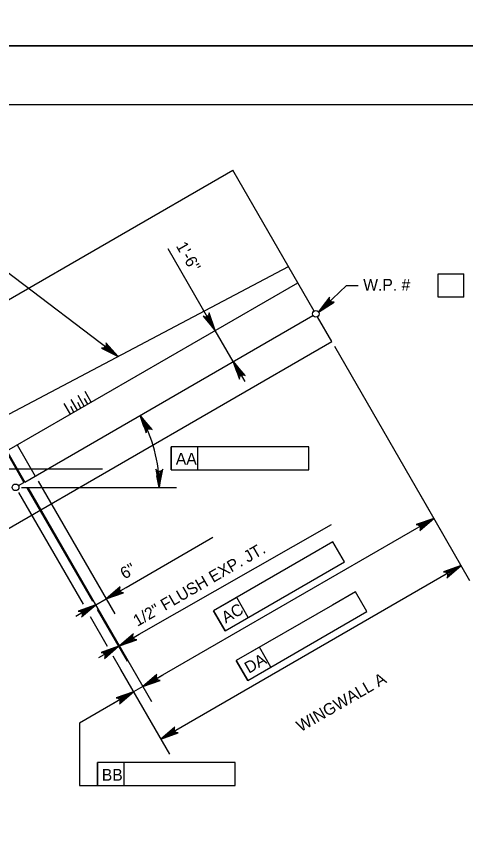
# Model space of a CAD drawing. Extents: x 638340 to 640242, y 295465 to 298435.
# Drawn here: x 638837.2 to 638952.2, y 297045 to 297255 of the extents above; entities that cross this region are included whole.
import ezdxf

# ---------------------------------------------------------------- set-up
doc = ezdxf.new("R2010")
doc.units = 0
for name, color, linetype in [('2', 7, 'Continuous'), ('Level 10', 7, 'Continuous'), ('Level 2', 7, 'Continuous'), ('Level 3', 7, 'Continuous'), ('PLT-BNDY', 7, 'Continuous')]:
    doc.layers.add(name, color=color, linetype=linetype)

msp = doc.modelspace()

# ---------------------------------------------------------------- linework, layer by layer
at = {"layer": '2'}
msp.add_line((638475.46, 297232.46), (639261.46, 297232.46), dxfattribs=at)
at = {"layer": 'Level 10'}
for p, q in [((638810.57, 297168.34), (638892.59, 297215.69)), ((638913.39, 297179.65), (638892.59, 297215.69)), ((638830.75, 297150.88), (638906.81, 297191.04)), ((638834.77, 297143.91), (638909.21, 297186.89)), ((638839.38, 297135.93), (638913.08, 297178.49)), ((638917.91, 297171.82), (638914.24, 297178.18)), ((638834.78, 297123.83), (638917.91, 297171.82)), ((638830.75, 297150.88), (638839.38, 297135.93)), ((638831.04, 297149.87), (638839.16, 297135.81)), ((638837.43, 297145.44), (638842.04, 297137.47)), ((638859.26, 297139.18), (638594.57, 297139.18)), ((638837.75, 297135), (638839.16, 297135.81))]:
    msp.add_line(p, q, dxfattribs=at)
at = {"layer": 'Level 2'}
for p, q in [((638856.37, 297156.38), (638854.79, 297159.11)), ((638852.82, 297154.33), (638851.25, 297157.06)), ((638854.6, 297155.36), (638853.02, 297158.09)), ((638855.48, 297155.87), (638854.67, 297157.27)), ((638851.05, 297153.31), (638849.47, 297156.04)), ((638851.94, 297153.82), (638851.13, 297155.22)), ((638853.71, 297154.84), (638852.9, 297156.25))]:
    msp.add_line(p, q, dxfattribs=at)
at = {"layer": 'Level 3'}
for p, q in [((638888.1, 297174.7), (638876.03, 297195.58)), ((638863.24, 297168.04), (638834.54, 297189.85)), ((638945.1, 297183.21), (638945.1, 297189.11)), ((638945.1, 297189.11), (638951.68, 297189.11)), ((638951.68, 297183.21), (638951.68, 297189.11)), ((638914.54, 297179.36), (638921.68, 297186.2)), ((638921.68, 297186.2), (638924.63, 297186.2)), ((638951.68, 297183.21), (638945.1, 297183.21)), ((638892.7, 297166.72), (638888.1, 297174.7)), ((638918.6, 297170.64), (638946.21, 297122.8)), ((638892.7, 297166.72), (638895.65, 297161.62)), ((638876.81, 297144.93), (638876.81, 297139.03)), ((638905.21, 297144.93), (638876.81, 297144.93)), ((638883.64, 297144.93), (638876.81, 297144.93)), ((638876.81, 297139.03), (638876.81, 297144.93)), ((638883.64, 297139.03), (638883.64, 297144.93)), ((638912.04, 297144.93), (638905.21, 297144.93)), ((638912.04, 297139.03), (638912.04, 297144.93)), ((638876.81, 297139.03), (638912.04, 297139.03)), ((638842.8, 297136.14), (638862.38, 297102.23)), ((638838.55, 297134.57), (638878.2, 297134.57)), ((638839.92, 297134.48), (638856.66, 297105.49)), ((638840.14, 297134.6), (638871.77, 297079.82)), ((638840.14, 297134.6), (638865.77, 297090.23)), ((638840.14, 297134.6), (638859.72, 297100.69)), ((638837.79, 297133.24), (638854.28, 297104.68)), ((638940.69, 297132.38), (638953.19, 297110.73)), ((638944, 297126.63), (638869.56, 297083.65)), ((638868.66, 297097), (638917.87, 297125.1)), ((638865.28, 297109), (638887.45, 297121.81)), ((638918.18, 297120.65), (638912.26, 297117.23)), ((638921.13, 297115.54), (638918.18, 297120.65)), ((638912.26, 297117.23), (638887.67, 297103.03)), ((638890.62, 297097.93), (638921.13, 297115.54)), ((638950.98, 297114.55), (638874.17, 297070.21)), ((638862.72, 297107.53), (638865.28, 297109)), ((638893.58, 297106.45), (638887.67, 297103.03)), ((638896.53, 297101.34), (638893.58, 297106.45)), ((638923.97, 297107.89), (638918.06, 297104.48)), ((638926.92, 297102.79), (638923.97, 297107.89)), ((638857.51, 297104.52), (638860.17, 297106.06)), ((638918.06, 297104.48), (638893.46, 297090.28)), ((638854.96, 297103.05), (638852.41, 297101.57)), ((638857.92, 297103.3), (638865.54, 297090.1)), ((638887.67, 297103.03), (638890.62, 297097.93)), ((638890.61, 297097.93), (638887.67, 297103.03)), ((638896.41, 297085.17), (638926.92, 297102.79)), ((638856.06, 297101.59), (638860.45, 297093.99)), ((638866.11, 297095.53), (638868.66, 297097)), ((638863.33, 297093.93), (638863.56, 297094.06)), ((638860.78, 297092.45), (638858.23, 297090.98)), ((638899.38, 297093.69), (638893.46, 297090.28)), ((638902.33, 297088.59), (638899.38, 297093.69)), ((638861.89, 297091.5), (638869.42, 297078.46)), ((638893.46, 297090.28), (638896.41, 297085.17)), ((638896.41, 297085.17), (638893.46, 297090.28)), ((638863.89, 297088.04), (638876.39, 297066.39)), ((638872.11, 297085.12), (638874.67, 297086.6)), ((638869.56, 297083.65), (638867.2, 297082.29)), ((638867.2, 297082.29), (638853.36, 297074.3)), ((638864.65, 297080.81), (638862.1, 297079.34)), ((638853.36, 297074.3), (638853.36, 297058.37)), ((638857.96, 297064.27), (638857.96, 297058.37)), ((638886.36, 297064.27), (638857.96, 297064.27)), ((638864.79, 297064.27), (638857.96, 297064.27)), ((638857.96, 297058.37), (638857.96, 297064.27)), ((638864.79, 297058.37), (638864.79, 297064.27)), ((638893.19, 297064.27), (638886.36, 297064.27)), ((638893.19, 297058.37), (638893.19, 297064.27)), ((638853.36, 297058.37), (638857.96, 297058.37)), ((638857.96, 297058.37), (638893.19, 297058.37))]:
    msp.add_line(p, q, dxfattribs=at)
for points in [[(638914.54, 297179.36), (638918.5, 297181.95), (638918.07, 297181.88), (638917.72, 297181.98), (638917.47, 297182.16), (638917.29, 297182.43), (638917.21, 297182.78), (638917.29, 297183.21), (638914.54, 297179.36), (638917.21, 297182.78), (638917.29, 297182.43), (638914.54, 297179.36), (638917.47, 297182.16), (638917.72, 297181.98), (638914.54, 297179.36), (638918.07, 297181.88)], [(638888.1, 297174.7), (638886.53, 297179.16), (638886.49, 297178.73), (638886.31, 297178.41), (638886.07, 297178.21), (638885.77, 297178.1), (638885.41, 297178.1), (638885.01, 297178.29), (638888.1, 297174.7), (638885.41, 297178.1), (638885.77, 297178.1), (638888.1, 297174.7), (638886.07, 297178.21), (638886.31, 297178.41), (638888.1, 297174.7), (638886.49, 297178.73)], [(638863.24, 297168.04), (638860.07, 297171.55), (638860.2, 297171.14), (638860.16, 297170.78), (638860.01, 297170.5), (638859.78, 297170.28), (638859.45, 297170.14), (638859.01, 297170.16), (638863.24, 297168.04), (638859.45, 297170.14), (638859.78, 297170.28), (638863.24, 297168.04), (638860.01, 297170.5), (638860.16, 297170.78), (638863.24, 297168.04), (638860.2, 297171.14)], [(638892.7, 297166.72), (638894.27, 297162.26), (638894.31, 297162.69), (638894.49, 297163.01), (638894.73, 297163.21), (638895.03, 297163.32), (638895.39, 297163.32), (638895.78, 297163.13), (638892.7, 297166.72), (638895.39, 297163.32), (638895.03, 297163.32), (638892.7, 297166.72), (638894.73, 297163.21), (638894.49, 297163.01), (638892.7, 297166.72), (638894.31, 297162.69)], [(638868.86, 297152.96), (638870.43, 297148.49), (638870.47, 297148.93), (638870.64, 297149.24), (638870.89, 297149.44), (638871.18, 297149.55), (638871.54, 297149.55), (638871.94, 297149.36), (638868.86, 297152.96), (638871.54, 297149.55), (638871.18, 297149.55), (638868.86, 297152.96), (638870.89, 297149.44), (638870.64, 297149.24), (638868.86, 297152.96), (638870.47, 297148.93)], [(638873.78, 297134.57), (638874.66, 297139.22), (638874.41, 297138.86), (638874.1, 297138.68), (638873.78, 297138.63), (638873.47, 297138.68), (638873.16, 297138.86), (638872.91, 297139.22), (638873.78, 297134.57), (638873.16, 297138.86), (638873.47, 297138.68), (638873.78, 297134.57), (638873.78, 297138.63), (638874.1, 297138.68), (638873.78, 297134.57), (638874.41, 297138.86)], [(638944, 297126.63), (638939.54, 297125.06), (638939.97, 297125.02), (638940.29, 297124.84), (638940.49, 297124.6), (638940.6, 297124.3), (638940.6, 297123.94), (638940.41, 297123.55), (638944, 297126.63), (638940.6, 297123.94), (638940.6, 297124.3), (638944, 297126.63), (638940.49, 297124.6), (638940.29, 297124.84), (638944, 297126.63), (638939.97, 297125.02)], [(638950.98, 297114.55), (638946.51, 297112.98), (638946.95, 297112.95), (638947.26, 297112.77), (638947.46, 297112.53), (638947.57, 297112.23), (638947.57, 297111.87), (638947.38, 297111.47), (638950.98, 297114.55), (638947.57, 297111.87), (638947.57, 297112.23), (638950.98, 297114.55), (638947.46, 297112.53), (638947.26, 297112.77), (638950.98, 297114.55), (638946.95, 297112.95)], [(638860.17, 297106.06), (638864.64, 297107.63), (638864.2, 297107.66), (638863.89, 297107.84), (638863.68, 297108.08), (638863.57, 297108.38), (638863.58, 297108.74), (638863.77, 297109.14), (638860.17, 297106.06), (638863.58, 297108.74), (638863.57, 297108.38), (638860.17, 297106.06), (638863.68, 297108.08), (638863.89, 297107.84), (638860.17, 297106.06), (638864.2, 297107.66)], [(638857.51, 297104.52), (638853.05, 297102.95), (638853.48, 297102.92), (638853.8, 297102.74), (638854, 297102.49), (638854.11, 297102.2), (638854.11, 297101.83), (638853.92, 297101.44), (638857.51, 297104.52), (638854.11, 297101.83), (638854.11, 297102.2), (638857.51, 297104.52), (638854, 297102.49), (638853.8, 297102.74), (638857.51, 297104.52), (638853.48, 297102.92)], [(638863.56, 297094.06), (638868.02, 297095.63), (638867.59, 297095.66), (638867.27, 297095.84), (638867.07, 297096.08), (638866.96, 297096.38), (638866.96, 297096.74), (638867.15, 297097.14), (638863.56, 297094.06), (638866.96, 297096.74), (638866.96, 297096.38), (638863.56, 297094.06), (638867.07, 297096.08), (638867.27, 297095.84), (638863.56, 297094.06), (638867.59, 297095.66)], [(638863.33, 297093.93), (638858.87, 297092.36), (638859.3, 297092.32), (638859.62, 297092.14), (638859.82, 297091.9), (638859.93, 297091.6), (638859.93, 297091.24), (638859.74, 297090.85), (638863.33, 297093.93), (638859.93, 297091.24), (638859.93, 297091.6), (638863.33, 297093.93), (638859.82, 297091.9), (638859.62, 297092.14), (638863.33, 297093.93), (638859.3, 297092.32)], [(638869.56, 297083.65), (638874.03, 297085.22), (638873.59, 297085.26), (638873.28, 297085.43), (638873.07, 297085.68), (638872.96, 297085.97), (638872.97, 297086.33), (638873.16, 297086.73), (638869.56, 297083.65), (638872.97, 297086.33), (638872.96, 297085.97), (638869.56, 297083.65), (638873.07, 297085.68), (638873.28, 297085.43), (638869.56, 297083.65), (638873.59, 297085.26)], [(638867.2, 297082.29), (638862.74, 297080.72), (638863.17, 297080.68), (638863.49, 297080.5), (638863.69, 297080.26), (638863.8, 297079.96), (638863.8, 297079.6), (638863.61, 297079.2), (638867.2, 297082.29), (638863.8, 297079.6), (638863.8, 297079.96), (638867.2, 297082.29), (638863.69, 297080.26), (638863.49, 297080.5), (638867.2, 297082.29), (638863.17, 297080.68)], [(638874.17, 297070.21), (638878.64, 297071.78), (638878.2, 297071.82), (638877.89, 297072), (638877.69, 297072.24), (638877.58, 297072.54), (638877.58, 297072.9), (638877.77, 297073.3), (638874.17, 297070.21), (638877.58, 297072.9), (638877.58, 297072.54), (638874.17, 297070.21), (638877.69, 297072.24), (638877.89, 297072), (638874.17, 297070.21), (638878.2, 297071.82)]]:
    msp.add_lwpolyline(points, dxfattribs=at)
for points in [[(638916.33, 297181.76), (638917.01, 297181.05), (638914.54, 297179.36)], [(638887.05, 297177.49), (638886.2, 297177), (638888.1, 297174.7)], [(638860.35, 297169.61), (638860.95, 297170.41), (638863.04, 297168.2)], [(638894.6, 297164.41), (638893.75, 297163.92), (638892.7, 297166.72)], [(638870.66, 297150.57), (638869.79, 297150.12), (638868.86, 297152.95)], [(638873.17, 297137.5), (638874.16, 297137.54), (638873.78, 297134.57)], [(638941.21, 297125.58), (638941.7, 297124.73), (638944, 297126.63)], [(638948.18, 297113.51), (638948.67, 297112.66), (638950.98, 297114.55)], [(638862.48, 297107.95), (638862.97, 297107.1), (638860.17, 297106.06)], [(638854.71, 297103.47), (638855.21, 297102.62), (638857.51, 297104.52)], [(638865.86, 297095.95), (638866.35, 297095.1), (638863.56, 297094.06)], [(638860.54, 297092.88), (638861.03, 297092.03), (638863.33, 297093.93)], [(638871.87, 297085.55), (638872.36, 297084.7), (638869.56, 297083.65)], [(638864.41, 297081.24), (638864.9, 297080.39), (638867.2, 297082.29)], [(638876.48, 297072.11), (638876.97, 297071.26), (638874.17, 297070.21)]]:
    msp.add_lwpolyline(points, close=True, dxfattribs=at)
for centre in [(638913.82, 297178.91), (638837.02, 297134.57)]:
    msp.add_circle(centre, 0.849, dxfattribs=at)
for start, end in [(360, 30.0012), (4.5939, 5.05)]:
    msp.add_arc((638837.02, 297134.57), 36.77, start, end, dxfattribs=at)
at = {"layer": 'PLT-BNDY'}
for points in [[(638435.46, 297841.46), (639276.46, 297841.46), (639276.46, 297247.46), (638435.46, 297247.46)], [(638435.46, 297247.46), (639276.46, 297247.46), (639276.46, 296653.46), (638435.46, 296653.46)]]:
    msp.add_lwpolyline(points, close=True, dxfattribs=at)

# ---------------------------------------------------------------- texts
at = {"layer": 'Level 3'}
for s, height, rotation, p in [('1\'-6"', 3, 299.9871, (638877.95, 297196.3)), ('1/2" FLUSH EXP. JT.', 3.0001, 30.0203, (638868.18, 297098.9)), ('6"', 3, 30.0203, (638864.88, 297110.99)), ('AC', 3, 30, (638890.8, 297099.73)), ('DA', 3, 29.9995, (638896.69, 297086.89)), ('WINGWALL A', 3, 29.9995, (638909.96, 297071.95))]:
    msp.add_text(s, height=height, rotation=rotation, dxfattribs=at).set_placement(p)
for s, p in [('W.P. # ', (638925.96, 297184.85)), ('AA', (638878.01, 297140.38)), ('BB', (638859.07, 297059.58))]:
    msp.add_text(s, height=3, dxfattribs=at).set_placement(p)

doc.saveas('drawing.dxf')
